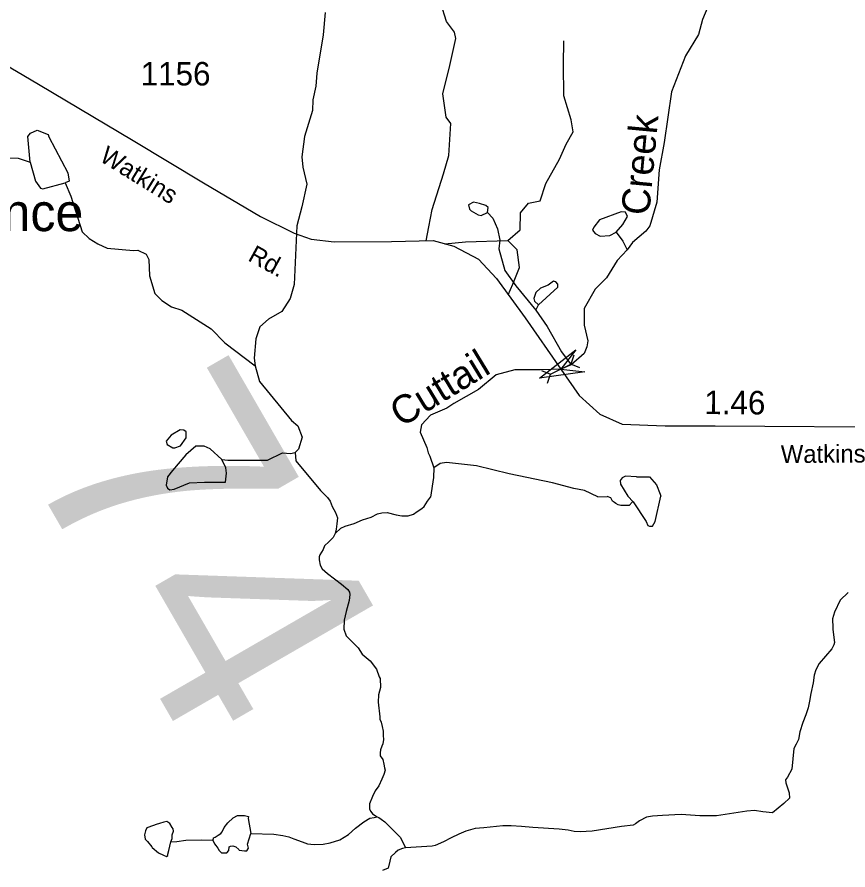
# Model space of a CAD drawing. Extents: x 2056842 to 2160602, y 826753 to 1016856.
# Drawn here: x 2101200 to 2105624, y 908160 to 912699 of the extents above; entities that cross this region are included whole.
import ezdxf

# ---------------------------------------------------------------- set-up
doc = ezdxf.new("R2010")
doc.units = 0
for name, color, linetype in [('Exist Civil Demographics Community Label', 7, 'Continuous'), ('Exist Hydrographic Creek Single Shore', 7, 'Continuous'), ('Exist Hydrographic Creek Single Shore Label', 7, 'Continuous'), ('Exist Hydrographic Misc Water Feature', 7, 'Continuous'), ('Exist Hydrographic Pond Under 1500 Sq Ft', 7, 'Continuous'), ('Exist Road Non-System Type 51', 7, 'Continuous'), ('Exist Road Secondary Mileage Hundredths English Label', 7, 'Continuous'), ('Exist Road Secondary Structure Pipe CELL', 7, 'Continuous'), ('Exist Road Secondary Structure Standard Bridge Attributed CELL', 7, 'Continuous'), ('Exist Road Secondary Structure Standard Bridge Number Label', 7, 'Continuous'), ('Exist Road Secondary Type 51 Attributed', 7, 'Continuous'), ('Exist Road Secondary Type 51 Label', 7, 'Continuous'), ('Exist Road Secondary Type 51 Number Label', 7, 'Continuous')]:
    doc.layers.add(name, color=color, linetype=linetype)

msp = doc.modelspace()

# ---------------------------------------------------------------- linework, layer by layer
at = {"layer": 'Exist Hydrographic Creek Single Shore'}
for points in [[(2104901, 912810.3), (2104849.2, 912686), (2104829.5, 912606.1), (2104759.9, 912493.7), (2104684.4, 912301.6), (2104645.3, 912031.4), (2104619.9, 911885.3), (2104606.2, 911713.3), (2104568.8, 911587.4), (2104548.9, 911559.3), (2104477.1, 911499.1), (2104449.1, 911460.9)], [(2104449.1, 911460.9), (2104395.3, 911402.7), (2104339.6, 911310.6), (2104277.7, 911250.6), (2104220.1, 911148.4), (2104220.6, 911060.1), (2104238.9, 910976.4), (2104234.9, 910944.3), (2104219.1, 910908.2), (2104151.2, 910848)], [(2104151.2, 910848), (2104095, 910825.1), (2103987.3, 910821.5), (2103851.1, 910821), (2103751.5, 910794.9), (2103657.6, 910716.4), (2103525.8, 910642.1), (2103487.9, 910617.9), (2103402.2, 910579.7), (2103354.2, 910529.5), (2103346.5, 910489.6), (2103382.5, 910407.8), (2103388.8, 910379.8), (2103398.6, 910361.9), (2103419, 910299.8)], [(2103419, 910299.8), (2103417.3, 910248), (2103401, 910143.3)], [(2102893.6, 909950.1), (2102923.8, 909978), (2102947.6, 909989.9), (2102995.5, 910004), (2103039.5, 910022.5), (2103085.4, 910036.6), (2103119.3, 910054.6), (2103143.3, 910060.7), (2103171.3, 910062.8), (2103219.2, 910049), (2103249.3, 910045.1), (2103283.4, 910045), (2103311.2, 910053.3), (2103331.2, 910067.3), (2103355.1, 910083.2), (2103367.1, 910093.5), (2103385.1, 910123.3), (2103401, 910143.3)], [(2102893.6, 909950.1), (2102883.7, 909929.9), (2102859.9, 909905.8), (2102837.8, 909885.6), (2102829.9, 909865.7), (2102811.9, 909837.6), (2102808.1, 909825.5), (2102808.1, 909809.8), (2102814.4, 909781.7), (2102824.4, 909761.8), (2102852.5, 909737.6), (2102927.6, 909680.9), (2102960.7, 909653.1), (2102970.3, 909638.2), (2102972.4, 909625.4), (2102969.2, 909593.3), (2102952.1, 909534.6), (2102942.5, 909488.7), (2102940.4, 909441.7), (2102953.2, 909406.5), (2103017.2, 909342.3), (2103038.6, 909308.2), (2103080.2, 909272.9), (2103114.3, 909228.1), (2103128.2, 909186.6), (2103133.9, 909178.6), (2103134.6, 909130.9), (2103125, 909092.5), (2103122.9, 909051.9), (2103132.6, 908974.9), (2103132.7, 908962.7), (2103138.6, 908946.8), (2103144.7, 908922.8), (2103148.8, 908898.7), (2103148.9, 908874.8), (2103151.1, 908854.7), (2103147, 908830.8), (2103143.2, 908818.8), (2103135.2, 908798.6), (2103133.2, 908782.9), (2103133.2, 908766.8), (2103148.5, 908747.4), (2103153.3, 908722.8), (2103157.5, 908703), (2103159.6, 908690.8), (2103153.5, 908667), (2103141.8, 908642.9), (2103125.7, 908606.9), (2103107.7, 908580.7), (2103092, 908550.8), (2103076.1, 908510.8), (2103076.1, 908494.7), (2103076.2, 908482.5), (2103084.1, 908470.6), (2103092.4, 908458.6), (2103118.3, 908442.6)], [(2103268.8, 908277.1), (2103252.9, 908273.2), (2103228.8, 908265.1), (2103214.8, 908252.9), (2103191, 908229.2), (2103185, 908207), (2103176.2, 908169.6), (2103146.3, 908156.8)]]:
    msp.add_lwpolyline(points, dxfattribs=at)
at = {"layer": 'Exist Hydrographic Misc Water Feature'}
for p, q in [((2103962.3, 911139.6), (2103976.3, 911167.7)), ((2104292.3, 910146.4), (2104343.1, 910147)), ((2104481.1, 910119), (2104451.6, 910148.6))]:
    msp.add_line(p, q, dxfattribs=at)
for points in [[(2102841.5, 912723.9), (2102829.8, 912603.9), (2102796.6, 912399.8), (2102790.9, 912331.8), (2102775.1, 912257.8), (2102773, 912201.7), (2102731.6, 912063.7), (2102716, 911955.6), (2102722.2, 911899.5), (2102742.3, 911809.7), (2102716.8, 911689.7), (2102689.2, 911587.5), (2102676, 911275.6), (2102654.3, 911201.4), (2102610.6, 911131.3), (2102538.9, 911091.1), (2102492.9, 911051), (2102471.2, 910986.9), (2102463.4, 910882.9), (2102467.5, 910842.9)], [(2101270.4, 911927), (2101257.9, 912063), (2101271.8, 912081), (2101307.5, 912097.1), (2101365.8, 912073.3), (2101369.9, 912061.3)], [(2101369.9, 912061.3), (2101470.3, 911869.7), (2101478.5, 911825.7), (2101456.6, 911817.6)], [(2101020.4, 911902.2), (2101060.4, 911928.3), (2101138.1, 911950.6), (2101206, 911948.8), (2101270.4, 911927)], [(2101270.4, 911927), (2101298.5, 911825.1), (2101324.5, 911789.2), (2101336.6, 911785.2), (2101456.6, 911817.6)], [(2101456.6, 911817.6), (2101486.9, 911745.7), (2101547.4, 911556), (2101583.5, 911520.1), (2101629.7, 911492.2), (2101679.7, 911468.4), (2101819.5, 911456.8), (2101843.5, 911458.9), (2101887.6, 911437), (2101901.8, 911409), (2101906.1, 911321.1), (2101934.4, 911227.2), (2101970.7, 911191.3), (2102022.5, 911157.4), (2102076.7, 911139.7), (2102232.9, 911040.2), (2102307.1, 910964.4), (2102467.5, 910842.9)], [(2103704.8, 911658.7), (2103708.9, 911684.7), (2103696.6, 911696.7), (2103662.5, 911706.6)], [(2103704.8, 911658.7), (2103732.9, 911628.9), (2103759.1, 911572.9), (2103771.4, 911511), (2103765.3, 911464.9), (2103797.9, 911351.1), (2103856.1, 911269.3), (2103962.3, 911139.6)], [(2104416.5, 911663), (2104300.9, 911620.6), (2104271.1, 911580.6)], [(2104391.1, 911554.9), (2104424.9, 911595), (2104450.8, 911637.1), (2104440.5, 911661), (2104416.5, 911663)], [(2104271.1, 911580.6), (2104265, 911564.6), (2104279.1, 911546.5), (2104305.2, 911532.7), (2104357.1, 911536.8), (2104391.1, 911554.9)], [(2104391.1, 911554.9), (2104425.1, 911507.1), (2104449.3, 911461.1)], [(2103976.3, 911167.7), (2104080, 911261.9), (2104079.8, 911277.9), (2104069.8, 911289.9), (2104061.8, 911291.9)], [(2103962.3, 911139.6), (2104022.6, 911051.7), (2104099.1, 910918), (2104151.4, 910848.2)], [(2102467.5, 910842.9), (2102491.9, 910759), (2102662.3, 910551.5), (2102694.7, 910523.7), (2102718.7, 910463.8), (2102698.8, 910399.7), (2102680.8, 910381.6)], [(2102020.9, 910473.6), (2101994.9, 910441.5), (2101998.7, 910423.5), (2102028.9, 910405.5), (2102040.8, 910405.6)], [(2102100.9, 910471.7), (2102100.7, 910491.8), (2102088.6, 910499.7), (2102068.7, 910501.7), (2102020.9, 910473.6)], [(2102040.8, 910405.6), (2102070.9, 910417.7), (2102100.9, 910459.8), (2102100.9, 910471.7)], [(2102291.2, 910344.4), (2102228.8, 910400.2), (2102196.8, 910416.1), (2102152.9, 910416), (2102099, 910369.8), (2102027.3, 910285.6)], [(2102291.2, 910344.4), (2102323.1, 910340.5), (2102533.1, 910341.1), (2102612.9, 910379.5), (2102656.8, 910375.6), (2102680.8, 910381.6)], [(2102680.8, 910381.6), (2102685.1, 910337.6), (2102815.7, 910179.8), (2102853.4, 910141.9)], [(2102197.6, 910224.1), (2102309.6, 910224.5), (2102315.3, 910272.4), (2102311.2, 910300.5), (2102291.2, 910344.4)], [(2104292.3, 910146.4), (2104221.3, 910178.5), (2104165.3, 910190.3), (2104051.3, 910219.9), (2103821, 910267.2), (2103647.2, 910310.7), (2103487, 910328.2), (2103453.2, 910322.1), (2103419.1, 910300)], [(2102027.3, 910285.6), (2102001.4, 910251.5), (2101993.6, 910207.4), (2102001.6, 910191.5), (2102013.5, 910183.5), (2102037.5, 910185.6), (2102117.7, 910219.8), (2102197.6, 910224.1)], [(2104499.2, 910251.4), (2104439.1, 910255.2), (2104423.1, 910247.1), (2104411.2, 910233.1), (2104413.2, 910213.2), (2104451.6, 910148.6)], [(2104499.2, 910251.4), (2104567, 910251.6), (2104605.4, 910209.7), (2104625.3, 910159.8), (2104628.3, 910148.5)], [(2102853.4, 910141.9), (2102867.3, 910122), (2102877.4, 910094), (2102895.6, 910062.1), (2102905.7, 910034.2), (2102903.6, 910002.1), (2102899.7, 909974.1), (2102893.6, 909950.1)], [(2104481.1, 910119), (2104475.2, 910116.9), (2104459.4, 910098.9), (2104447.3, 910098.9), (2104431.3, 910098.8), (2104415.3, 910098.8), (2104401.1, 910102.7), (2104389, 910110.7), (2104381, 910114.6), (2104371, 910122.5), (2104361.2, 910140.6), (2104343.1, 910147)], [(2104481.1, 910119), (2104549.4, 910015.1), (2104559.6, 909993.2), (2104567.6, 909989.2), (2104583.6, 909989.3), (2104597.4, 910013.4), (2104628.3, 910148.5)], [(2105625.2, 909635.5), (2105583.6, 909596), (2105552.6, 909530.9), (2105541.9, 909496.7), (2105543.1, 909448.2), (2105543.1, 909440.2), (2105553.3, 909370.3), (2105549.4, 909358.3), (2105539.4, 909336.3), (2105471.5, 909258), (2105453.9, 909224), (2105443.8, 909196), (2105440.1, 909156), (2105426, 909098), (2105420.2, 909057.9), (2105412.3, 909021.9), (2105400.6, 908985.9), (2105384.6, 908943.8), (2105368.8, 908893.9), (2105360.8, 908853.8), (2105349.1, 908829.8), (2105337, 908805.7), (2105325.3, 908696.5), (2105302.9, 908653.8), (2105291.2, 908638.8), (2105293.3, 908623.9), (2105311.5, 908570.5), (2105312.5, 908541.7), (2105283.7, 908513.9), (2105222.9, 908462.9), (2105171.7, 908469.3), (2105126.9, 908476.7), (2105086.3, 908472.5), (2104924.4, 908448.5), (2104884.2, 908448.4), (2104836.3, 908448.2), (2104736.4, 908453.9), (2104636.3, 908449.6), (2104584.3, 908445.4), (2104552.3, 908441.3), (2104514.3, 908421.2), (2104492.4, 908405.2), (2104480.3, 908397.1), (2104418.4, 908391), (2104262.5, 908366.5), (2104198.5, 908362.3), (2104166.6, 908364.2), (2104134.6, 908372), (2104086.6, 908375.9), (2103946.5, 908385.4), (2103886.7, 908391.3), (2103830.7, 908395.1), (2103786.6, 908395), (2103686.5, 908384.6), (2103638.6, 908380.5), (2103590.6, 908366.4), (2103552.6, 908350.3), (2103510.8, 908330.2), (2103470.8, 908310.1), (2103426.9, 908289.9), (2103410.9, 908285.9), (2103268.8, 908277.4)], [(2102242.8, 908318.2), (2102246.9, 908326.2), (2102246.9, 908330.2), (2102254.9, 908334.3), (2102270.9, 908344.3), (2102284.8, 908354.4), (2102292.8, 908362.4), (2102302.8, 908386.4), (2102322.5, 908410.5), (2102350.6, 908436.5), (2102374.6, 908448.6), (2102410.7, 908448.7), (2102432.6, 908444.8), (2102430.6, 908432.8), (2102444.9, 908352.8)], [(2102444.9, 908352.8), (2102566.9, 908349.3), (2102614.9, 908343.4), (2102646.9, 908335.5), (2102674.8, 908325.6), (2102718.9, 908309.7), (2102746.8, 908297.8), (2102782.9, 908295.9), (2102830.9, 908296), (2102866.9, 908304.1), (2102918.8, 908320.3), (2102964.7, 908348.4), (2103002.7, 908382.6), (2103046.6, 908414.8), (2103078.6, 908434.8), (2103102.5, 908438.9), (2103118.3, 908443)], [(2103118.3, 908442.6), (2103126.4, 908438.8), (2103138.4, 908430.7), (2103158.4, 908414.9), (2103241.3, 908331.9), (2103268.8, 908277.1)], [(2102019, 908309.5), (2102026.8, 908327.6), (2102026.8, 908345.6), (2102032.8, 908365.6), (2102030.9, 908377.6), (2102026.8, 908385.5), (2102014.5, 908407.5), (2101998.5, 908417.4), (2101982.5, 908413.4), (2101958.6, 908407.3), (2101940.9, 908401.2), (2101926.8, 908395.3), (2101890.9, 908383.2), (2101884.9, 908367.1), (2101878.8, 908347.1), (2101883.1, 908323.1), (2101895.2, 908311.1), (2101917.1, 908283.2), (2101919.2, 908279.2), (2101953, 908251.3), (2101979.3, 908237.4), (2101995.3, 908231.5), (2102003.3, 908235.6), (2102003.1, 908243.5), (2102009, 908263.5), (2102019, 908309.5)], [(2102242.8, 908318.2), (2102251.2, 908298.3), (2102259.2, 908290.3), (2102269, 908276.4), (2102277, 908262.3), (2102289.1, 908250.4), (2102301.2, 908250.4), (2102317.2, 908250.4), (2102327, 908262.5), (2102329.1, 908282.5), (2102337.1, 908286.5), (2102349.2, 908288.6), (2102365.2, 908282.6), (2102381.2, 908268.7), (2102383, 908264.7), (2102411.1, 908260.8), (2102423, 908260.8), (2102433, 908274.8), (2102427.1, 908296.8), (2102444.9, 908352.8)], [(2102019, 908309.5), (2102051, 908311.6), (2102099, 908317.8), (2102182.9, 908320), (2102242.8, 908318.2)]]:
    msp.add_lwpolyline(points, dxfattribs=at)
at = {"layer": 'Exist Hydrographic Pond Under 1500 Sq Ft'}
for points in [[(2103662.4, 911706.3), (2103630.4, 911714.5), (2103604.5, 911700.3), (2103608.6, 911676.2), (2103618.6, 911668.1)], [(2103618.6, 911668.1), (2103654.6, 911646.4), (2103670.6, 911642.5), (2103704.7, 911658.5)], [(2104061.7, 911291.8), (2104055.8, 911293.6), (2104027.8, 911271.5), (2103987.7, 911255.6), (2103962, 911233.5)], [(2103962, 911233.5), (2103952.2, 911201.5), (2103956.1, 911187.3), (2103976.1, 911167.6)]]:
    msp.add_lwpolyline(points, dxfattribs=at)
at = {"layer": 'Exist Road Non-System Type 51'}
for points in [[(2103379.1, 911508.8), (2103392.7, 911581.9), (2103410.7, 911675.3), (2103471.7, 911864.1), (2103498.7, 911963), (2103510.4, 912132.8), (2103485.2, 912167), (2103467.2, 912291), (2103505, 912442), (2103537.3, 912585.8), (2103530.1, 912618.2), (2103487, 912675.7), (2103457.4, 912771.9), (2103455.6, 912842), (2103468.1, 912946.2), (2103446.6, 913063.1)], [(2103813.9, 911509.1), (2103878.6, 911566.6), (2103880.4, 911656.5), (2103923.5, 911708.6), (2103986.4, 911721.2), (2104015.1, 911812.9), (2104088.8, 911942.3), (2104124.7, 912023.2), (2104161.5, 912088.8), (2104150.7, 912151.7), (2104111.2, 912279.3), (2104109.4, 912446.5), (2104111.2, 912572.3)], [(2103478.5, 911492.8), (2103587.6, 911503.7), (2103813.9, 911509.1)], [(2103816, 911220.5), (2103840.9, 911277.2), (2103875, 911367.1), (2103862.4, 911460.5), (2103813.9, 911509.1)]]:
    msp.add_lwpolyline(points, dxfattribs=at)
at = {"layer": 'Exist Road Secondary Structure Pipe CELL'}
for p, q in [((2104165.5, 910899.2), (2104149.6, 910850.9)), ((2104040.3, 910799.3), (2104149.6, 910850.9)), ((2104197, 910832.5), (2104149.6, 910850.9)), ((2103993, 910817.7), (2104040.3, 910799.3)), ((2104024.5, 910751), (2104040.3, 910799.3))]:
    msp.add_line(p, q, dxfattribs=at)
at = {"layer": 'Exist Road Secondary Structure Standard Bridge Attributed CELL'}
msp.add_lwpolyline([(2104224.2, 910811.5), (2103982.8, 910777.4), (2104174.8, 910927.6), (2104095, 910825.1)], close=True, dxfattribs=at)
at = {"layer": 'Exist Road Secondary Type 51 Attributed'}
for points in [[(2100759.3, 912678.1), (2100862.1, 912607.6), (2101314.6, 912341.6), (2101818.3, 912042.4), (2102193.6, 911816), (2102497.1, 911638.1), (2102675.7, 911549.2), (2102765.5, 911516.9), (2102889.4, 911502.5), (2103194.7, 911504.3), (2103415.6, 911509.7), (2103526, 911480), (2103657.1, 911409.9), (2103752.2, 911307.5), (2103904.9, 911099.1), (2104095, 910825.1)], [(2104095, 910825.1), (2104193.1, 910684.9), (2104302.6, 910586.1), (2104422.9, 910532.1), (2104651, 910523.2), (2104916.7, 910523.2), (2105973.5, 910516.9), (2106637, 910516), (2107484.5, 910499.8), (2107636.3, 910489.9), (2107717.1, 910459.4)]]:
    msp.add_lwpolyline(points, dxfattribs=at)

# ---------------------------------------------------------------- texts
at = {"layer": 'Exist Civil Demographics Community Label'}
msp.add_text('Providence', height=200, dxfattribs=at).set_placement((2100215.4, 911559.7))
at = {"layer": 'Exist Hydrographic Creek Single Shore Label'}
for s, rotation, p in [('Creek', 84.6571, (2104565.7, 911640.2)), ('Cuttail', 31.3339, (2103245.2, 910512.7))]:
    msp.add_text(s, height=150, rotation=rotation, dxfattribs=at).set_placement(p)
at = {"layer": 'Exist Road Secondary Mileage Hundredths English Label'}
msp.add_text('1.46', height=125, rotation=359.659, dxfattribs=at).set_placement((2104859.1, 910586))
at = {"layer": 'Exist Road Secondary Structure Standard Bridge Number Label'}
msp.add_text('74', height=1230.31, rotation=300, dxfattribs=at).set_placement((2101218.7, 910357.6))
at = {"layer": 'Exist Road Secondary Type 51 Label'}
for s, rotation, p in [('Watkins', 328.4138, (2101633.6, 911936.8)), ('Rd.', 331.1709, (2102424, 911406)), ('Watkins', 0.3629, (2105267, 910325.4))]:
    msp.add_text(s, height=95, rotation=rotation, dxfattribs=at).set_placement(p)
at = {"layer": 'Exist Road Secondary Type 51 Number Label'}
msp.add_text('1156', height=125, dxfattribs=at).set_placement((2101858.4, 912335.2))

doc.saveas('drawing.dxf')
